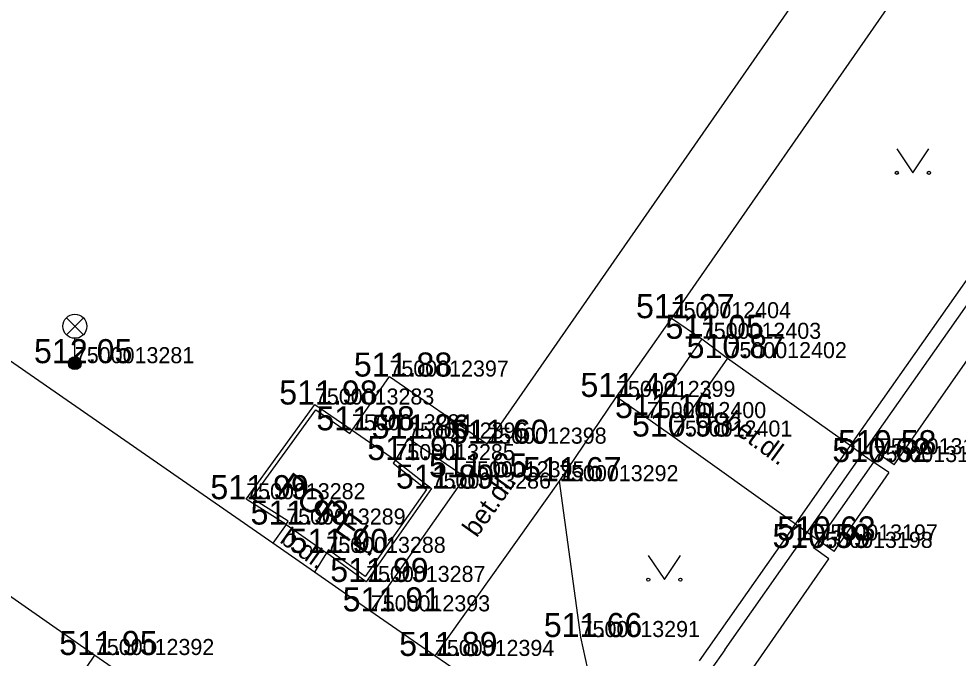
# Model space of a CAD drawing. Extents: x -669251 to -668549, y -1128351 to -1127698.
# Drawn here: x -668939.39 to -668910.12, y -1127868.08 to -1127848.15 of the extents above; entities that cross this region are included whole.
import ezdxf

# ---------------------------------------------------------------- set-up
doc = ezdxf.new("R2010")
doc.units = 0
for name, color, linetype in [('Vrstva 1', 7, 'Continuous'), ('Vrstva 10', 7, 'Continuous'), ('Vrstva 11', 7, 'Continuous'), ('Vrstva 14', 7, 'Continuous'), ('Vrstva 2', 7, 'Continuous'), ('Vrstva 3', 7, 'Continuous'), ('Vrstva 33', 7, 'Continuous'), ('Vrstva 36', 7, 'Continuous'), ('Vrstva 40', 7, 'Continuous'), ('Vrstva 42', 7, 'Continuous'), ('Vrstva 5', 7, 'Continuous'), ('Vrstva 6', 7, 'Continuous'), ('Vrstva 7', 7, 'Continuous')]:
    doc.layers.add(name, color=color, linetype=linetype)

msp = doc.modelspace()

# ---------------------------------------------------------------- linework, layer by layer
at = {"layer": 'Vrstva 1'}
for p, q in [((-668919.049, -1127857.48), (-668919.049, -1127857.48)), ((-668918.109, -1127858.122), (-668918.109, -1127858.122)), ((-668917.308, -1127858.725), (-668917.308, -1127858.725)), ((-668937.641, -1127858.882), (-668937.641, -1127858.882)), ((-668927.84, -1127859.299), (-668927.84, -1127859.299)), ((-668930.162, -1127860.17), (-668930.162, -1127860.17)), ((-668920.78, -1127859.933), (-668920.78, -1127859.933)), ((-668919.822, -1127860.592), (-668919.822, -1127860.592)), ((-668929.005, -1127860.974), (-668929.005, -1127860.974)), ((-668927.26, -1127861.231), (-668927.26, -1127861.231)), ((-668924.792, -1127861.39), (-668924.792, -1127861.39)), ((-668919.008, -1127861.168), (-668919.008, -1127861.168)), ((-668927.654, -1127861.902), (-668927.654, -1127861.902)), ((-668912.757, -1127861.963), (-668912.757, -1127861.963)), ((-668912.592, -1127861.719), (-668912.592, -1127861.719)), ((-668925.485, -1127862.438), (-668925.485, -1127862.438)), ((-668922.554, -1127862.559), (-668922.554, -1127862.559)), ((-668926.526, -1127862.79), (-668926.526, -1127862.79)), ((-668932.304, -1127863.121), (-668932.304, -1127863.121)), ((-668931.056, -1127863.911), (-668931.056, -1127863.911)), ((-668914.474, -1127864.406), (-668914.474, -1127864.406)), ((-668929.805, -1127864.793), (-668929.805, -1127864.793)), ((-668914.632, -1127864.639), (-668914.632, -1127864.639)), ((-668928.568, -1127865.699), (-668928.568, -1127865.699)), ((-668928.422, -1127866.615), (-668928.422, -1127866.615)), ((-668921.884, -1127867.416), (-668921.884, -1127867.416)), ((-668937.017, -1127867.976), (-668937.017, -1127867.976)), ((-668926.424, -1127868.005), (-668926.424, -1127868.005))]:
    msp.add_line(p, q, dxfattribs=at)
at = {"layer": 'Vrstva 10'}
for p, q in [((-668924.792, -1127861.39), (-668912.452, -1127843.629)), ((-668910.488, -1127845.158), (-668919.049, -1127857.48)), ((-668913.476, -1127861.451), (-668905.08, -1127849.485)), ((-668913.109, -1127861.712), (-668904.712, -1127849.743)), ((-668931.478, -1127864.495), (-668948.985, -1127852.348)), ((-668919.049, -1127857.48), (-668918.109, -1127858.122)), ((-668918.109, -1127858.122), (-668917.308, -1127858.725)), ((-668917.308, -1127858.725), (-668913.476, -1127861.451)), ((-668929.005, -1127860.974), (-668927.84, -1127859.299)), ((-668927.84, -1127859.299), (-668924.792, -1127861.39)), ((-668919.822, -1127860.592), (-668920.78, -1127859.933)), ((-668947.376, -1127860.761), (-668937.017, -1127867.976)), ((-668919.008, -1127861.168), (-668919.822, -1127860.592)), ((-668927.26, -1127861.231), (-668927.654, -1127861.902)), ((-668925.485, -1127862.438), (-668927.26, -1127861.231)), ((-668915.19, -1127863.895), (-668919.008, -1127861.168)), ((-668915.19, -1127863.895), (-668913.476, -1127861.451)), ((-668913.476, -1127861.451), (-668913.109, -1127861.712)), ((-668914.824, -1127864.156), (-668913.109, -1127861.712)), ((-668913.109, -1127861.712), (-668912.757, -1127861.963)), ((-668928.422, -1127866.615), (-668925.485, -1127862.438)), ((-668931.056, -1127863.911), (-668931.478, -1127864.495)), ((-668918.18, -1127868.156), (-668915.19, -1127863.895)), ((-668914.824, -1127864.156), (-668915.19, -1127863.895)), ((-668917.392, -1127867.816), (-668914.824, -1127864.156)), ((-668914.474, -1127864.406), (-668914.824, -1127864.156)), ((-668930.179, -1127865.396), (-668931.478, -1127864.495)), ((-668929.805, -1127864.793), (-668930.179, -1127865.396)), ((-668928.422, -1127866.615), (-668930.179, -1127865.396)), ((-668926.424, -1127868.005), (-668928.422, -1127866.615)), ((-668937.686, -1127868.956), (-668937.017, -1127867.976)), ((-668937.017, -1127867.976), (-668931.988, -1127871.455)), ((-668920.94, -1127871.719), (-668926.424, -1127868.005))]:
    msp.add_line(p, q, dxfattribs=at)
for points in [[(-668920.78, -1127859.933), (-668922.554, -1127862.559), (-668926.424, -1127868.005)], [(-668917.392, -1127867.816), (-668917.816, -1127868.421), (-668918.241, -1127869.026), (-668918.695, -1127869.754), (-668918.862, -1127870.135), (-668918.946, -1127870.508), (-668918.914, -1127870.701), (-668918.729, -1127870.985), (-668918.471, -1127871.214), (-668918.014, -1127871.532), (-668917.557, -1127871.85)]]:
    msp.add_lwpolyline(points, dxfattribs=at)
at = {"layer": 'Vrstva 11'}
for p, q in [((-668919.049, -1127857.48), (-668920.78, -1127859.933)), ((-668918.109, -1127858.122), (-668919.822, -1127860.592)), ((-668917.308, -1127858.725), (-668919.008, -1127861.168)), ((-668929.005, -1127860.974), (-668927.654, -1127861.902)), ((-668931.056, -1127863.911), (-668929.805, -1127864.793))]:
    msp.add_line(p, q, dxfattribs=at)
at = {"layer": 'Vrstva 14'}
for p, q in [((-668922.554, -1127862.559), (-668921.884, -1127867.416)), ((-668921.884, -1127867.416), (-668920.94, -1127871.719))]:
    msp.add_line(p, q, dxfattribs=at)
at = {"layer": 'Vrstva 33'}
for p, q in [((-668937.906, -1127857.467), (-668937.376, -1127857.997)), ((-668937.906, -1127857.997), (-668937.376, -1127857.467)), ((-668937.641, -1127858.882), (-668937.641, -1127858.107))]:
    msp.add_line(p, q, dxfattribs=at)
for centre, radius in [((-668937.641, -1127857.732), 0.375), ((-668937.641, -1127858.882), 0.2), ((-668937.641, -1127858.882), 0.18), ((-668937.641, -1127858.882), 0.16), ((-668937.641, -1127858.882), 0.14), ((-668937.641, -1127858.882), 0.12), ((-668937.641, -1127858.882), 0.1), ((-668937.641, -1127858.882), 0.08), ((-668937.641, -1127858.882), 0.06), ((-668937.641, -1127858.882), 0.04), ((-668937.641, -1127858.882), 0.02)]:
    msp.add_circle(centre, radius, dxfattribs=at)
at = {"layer": 'Vrstva 36'}
for p, q in [((-668912.033, -1127852.2), (-668911.533, -1127852.95)), ((-668911.533, -1127852.95), (-668911.033, -1127852.2)), ((-668919.776, -1127864.877), (-668919.276, -1127865.627)), ((-668919.276, -1127865.627), (-668918.776, -1127864.877))]:
    msp.add_line(p, q, dxfattribs=at)
for centre in [(-668912.033, -1127852.95), (-668911.033, -1127852.95), (-668919.776, -1127865.627), (-668918.776, -1127865.627)]:
    msp.add_circle(centre, 0.05, dxfattribs=at)
at = {"layer": 'Vrstva 5'}
for p, q in [((-668912.114, -1127862.052), (-668903.875, -1127850.202)), ((-668912.757, -1127861.963), (-668914.474, -1127864.406)), ((-668912.757, -1127861.963), (-668912.592, -1127861.719)), ((-668912.282, -1127862.293), (-668912.757, -1127861.963)), ((-668912.114, -1127862.052), (-668912.592, -1127861.719)), ((-668912.282, -1127862.293), (-668912.464, -1127862.556)), ((-668914.632, -1127864.639), (-668914.474, -1127864.406)), ((-668913.986, -1127864.745), (-668914.474, -1127864.406)), ((-668913.986, -1127864.745), (-668913.804, -1127864.482)), ((-668914.147, -1127864.976), (-668914.632, -1127864.639)), ((-668918.409, -1127871.106), (-668914.147, -1127864.976))]:
    msp.add_line(p, q, dxfattribs=at)
at = {"layer": 'Vrstva 6'}
msp.add_line((-668912.464, -1127862.556), (-668913.804, -1127864.482), dxfattribs=at)
at = {"layer": 'Vrstva 7'}
for p, q in [((-668932.304, -1127863.121), (-668930.162, -1127860.17)), ((-668930.162, -1127860.17), (-668929.005, -1127860.974)), ((-668932.132, -1127863.088), (-668930.134, -1127860.336)), ((-668930.134, -1127860.336), (-668929.073, -1127861.073)), ((-668929.073, -1127861.073), (-668929.005, -1127860.974)), ((-668927.654, -1127861.902), (-668927.728, -1127861.996)), ((-668927.654, -1127861.902), (-668926.526, -1127862.79)), ((-668927.728, -1127861.996), (-668926.689, -1127862.814)), ((-668926.689, -1127862.814), (-668928.596, -1127865.53)), ((-668926.526, -1127862.79), (-668928.568, -1127865.699)), ((-668931.056, -1127863.911), (-668932.304, -1127863.121)), ((-668930.992, -1127863.81), (-668932.132, -1127863.088)), ((-668931.056, -1127863.911), (-668930.992, -1127863.81)), ((-668929.734, -1127864.696), (-668929.805, -1127864.793)), ((-668928.568, -1127865.699), (-668929.805, -1127864.793)), ((-668928.596, -1127865.53), (-668929.734, -1127864.696))]:
    msp.add_line(p, q, dxfattribs=at)

# ---------------------------------------------------------------- texts
at = {"layer": 'Vrstva 2'}
for s, p in [('7500012404', (-668919.049, -1127857.48)), ('7500012403', (-668918.109, -1127858.122)), ('7500013281', (-668937.641, -1127858.882)), ('7500012402', (-668917.308, -1127858.725)), ('7500012397', (-668927.84, -1127859.299)), ('7500012399', (-668920.78, -1127859.933)), ('7500013283', (-668930.162, -1127860.17)), ('7500012400', (-668919.822, -1127860.592)), ('7500013284', (-668929.005, -1127860.974)), ('7500012396', (-668927.26, -1127861.231)), ('7500012401', (-668919.008, -1127861.168)), ('7500012398', (-668924.792, -1127861.39)), ('7500013195', (-668912.592, -1127861.719)), ('7500013285', (-668927.654, -1127861.902)), ('7500013196', (-668912.757, -1127861.963)), ('7500012395', (-668925.485, -1127862.438)), ('7500013292', (-668922.554, -1127862.559)), ('7500013286', (-668926.526, -1127862.79)), ('7500013282', (-668932.304, -1127863.121)), ('7500013289', (-668931.056, -1127863.911)), ('7500013197', (-668914.474, -1127864.406)), ('7500013288', (-668929.805, -1127864.793)), ('7500013198', (-668914.632, -1127864.639)), ('7500013287', (-668928.568, -1127865.699)), ('7500012393', (-668928.422, -1127866.615)), ('7500013291', (-668921.884, -1127867.416)), ('7500012392', (-668937.017, -1127867.976)), ('7500012394', (-668926.424, -1127868.005))]:
    msp.add_text(s, height=0.5, dxfattribs=at).set_placement(p)
at = {"layer": 'Vrstva 3'}
for s, p in [('511.27 ', (-668920.159, -1127857.48)), ('511.05 ', (-668919.241, -1127858.122)), ('512.05 ', (-668938.915, -1127858.882)), ('510.87 ', (-668918.582, -1127858.725)), ('511.88 ', (-668928.95, -1127859.299)), ('511.42 ', (-668921.89, -1127859.933)), ('511.98 ', (-668931.274, -1127860.17)), ('511.16 ', (-668920.814, -1127860.592)), ('511.98 ', (-668930.117, -1127860.974)), ('511.86 ', (-668928.393, -1127861.231)), ('510.98 ', (-668920.284, -1127861.168)), ('511.60 ', (-668925.952, -1127861.39)), ('510.58 ', (-668913.866, -1127861.719)), ('511.91 ', (-668928.53, -1127861.902)), ('510.62 ', (-668914.044, -1127861.963)), ('511.65 ', (-668926.609, -1127862.438)), ('511.67 ', (-668923.678, -1127862.559)), ('511.89 ', (-668927.64, -1127862.79)), ('511.99 ', (-668933.42, -1127863.121)), ('511.93 ', (-668932.168, -1127863.911)), ('510.63 ', (-668915.761, -1127864.406)), ('510.59 ', (-668915.908, -1127864.639)), ('511.90 ', (-668930.953, -1127864.793)), ('511.99 ', (-668929.684, -1127865.699)), ('511.91 ', (-668929.298, -1127866.615)), ('511.66 ', (-668923.031, -1127867.416)), ('511.95 ', (-668938.129, -1127867.976)), ('511.89 ', (-668927.538, -1127868.005))]:
    msp.add_text(s, height=0.75, dxfattribs=at).set_placement(p)
at = {"layer": 'Vrstva 40'}
for s, rotation, p in [('bet.dl.', 323.9643, (-668917.447, -1127860.809)), ('bet.dl.', 54.6017, (-668925.122, -1127864.341)), ('b.dl.', 324.3952, (-668931.289, -1127864.448))]:
    msp.add_text(s, height=0.6, rotation=rotation, dxfattribs=at).set_placement(p)
at = {"layer": 'Vrstva 42'}
msp.add_text('POPEL.', height=0.75, rotation=324.8148, dxfattribs=at).set_placement((-668931.34, -1127862.854))

doc.saveas('drawing.dxf')
